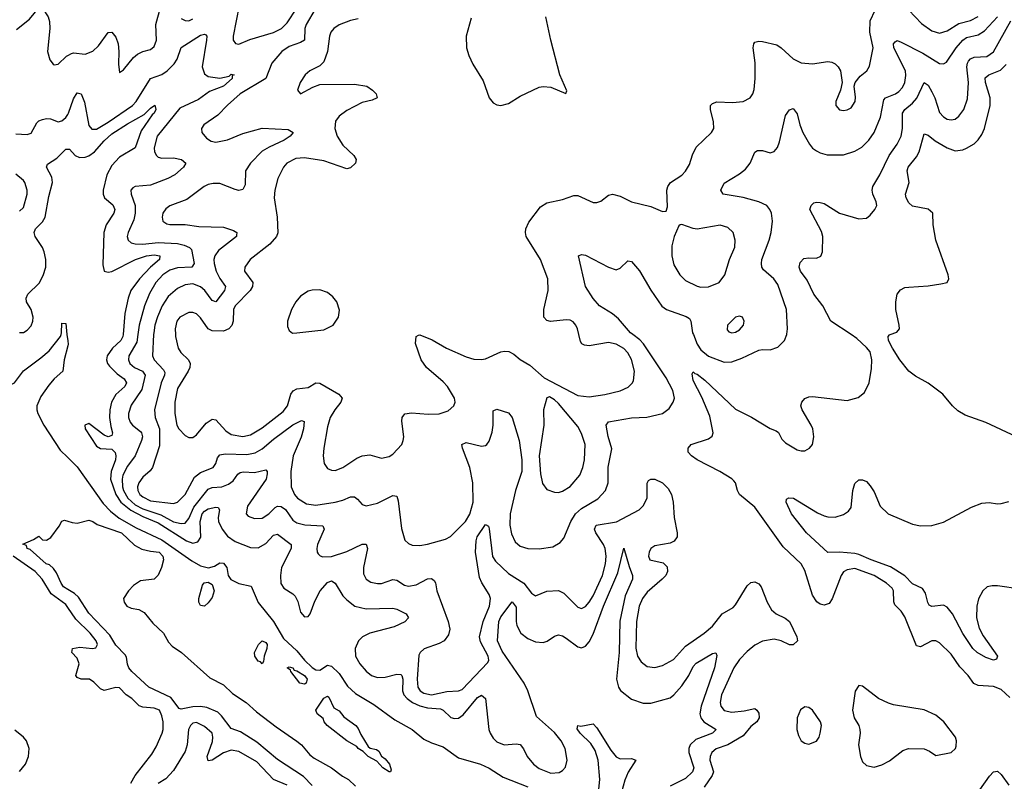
# Model space of a CAD drawing. Header units: inches. Extents: x 1771504 to 1971212, y 471788 to 643615.
# Tile 448 of 587: x 1849751 to 1854866, y 627680 to 631636. Entities that reach past the tile are written whole.
import ezdxf

# ---------------------------------------------------------------- set-up
doc = ezdxf.new("R2010")
doc.units = ezdxf.units.IN
doc.header["$MEASUREMENT"] = 0
for name, color, linetype in [('B8642', 7, 'Continuous'), ('B8643', 7, 'Continuous'), ('B8652', 7, 'Continuous'), ('B8653', 7, 'Continuous')]:
    doc.layers.add(name, color=color, linetype=linetype)

msp = doc.modelspace()

# ---------------------------------------------------------------- linework, layer by layer
at = {"layer": 'B8642', "color": 5}
for points, elevation in [([(1849317.7, 630000), (1849330, 629986), (1849390.1, 629930.1), (1849570, 629804.2), (1849620.8, 629760.8), (1849670, 629734.8), (1849690, 629733.5), (1849723.5, 629750), (1849770, 629812.7), (1849861.3, 629878.7), (1849904.5, 629915.5), (1849962.9, 629990), (1849965.4, 630000)], 280), ([(1849996.4, 630000), (1850000, 629968)], 280), ([(1850000, 629942.2), (1849981.5, 629870), (1849975.2, 629810), (1849929, 629771), (1849902, 629738), (1849860.7, 629679.3), (1849839, 629630), (1849839.1, 629610), (1849845.5, 629590), (1849875.9, 629530), (1849960.4, 629400.4), (1850000, 629361.8)], 280), ([(1850000, 628677.3), (1849979.1, 628690), (1849965.3, 628710), (1849942.7, 628762.7), (1849925.7, 628785.7), (1849904.7, 628804.7), (1849887.6, 628810), (1849804.9, 628884.9), (1849789.5, 628890), (1849785.6, 628905.6), (1849767.3, 628912.7), (1849823.1, 628936.9), (1849850, 628954), (1849870, 628934), (1849890, 628932), (1849912.9, 628947.1), (1849955.5, 629004.5), (1849970, 629031.3), (1849983.2, 629036.8), (1850000, 629031.3)], 260), ([(1850000, 628583.3), (1849990, 628597.8), (1849914.6, 628654.6), (1849867.7, 628730), (1849831.5, 628770), (1849715.9, 628850)], 280), ([(1849750, 627731.8), (1849780.4, 627770), (1849796.4, 627810), (1849800.5, 627850), (1849786.6, 627890), (1849771.3, 627910), (1849725.1, 627945.1)], 320)]:
    msp.add_lwpolyline(points, dxfattribs=dict(at, elevation=elevation))
at = {"layer": 'B8643', "color": 5}
for points, elevation in [([(1849734.9, 631585.1), (1849801.6, 631638.4), (1849850, 631698), (1849870, 631696), (1849898.2, 631650), (1849905.6, 631625.6), (1849908.1, 631590), (1849894.9, 631470), (1849906.7, 631426.7), (1849924.4, 631404.4), (1849930, 631400.7), (1849950, 631404), (1849994.2, 631445.8), (1850000, 631449.1)], 360), ([(1849730, 631042.8), (1849790, 631039), (1849810, 631047), (1849839.2, 631100.8), (1849849.9, 631110.1), (1849870, 631117.4), (1849890, 631122), (1849910, 631120.2), (1849950, 631105.8), (1849970, 631111.1), (1849990, 631128.4), (1850000, 631144)], 340), ([(1849750, 630011.8), (1849770, 630011.8), (1849790, 630022.7), (1849810, 630045.2), (1849819.3, 630070), (1849821.2, 630090), (1849810, 630129.7), (1849786.5, 630170), (1849784.2, 630190), (1849793, 630210), (1849852.2, 630267.8), (1849872.4, 630307.6), (1849886, 630350), (1849887, 630390), (1849878.5, 630430), (1849870, 630451.9), (1849831.9, 630510), (1849825.9, 630530), (1849832.8, 630550), (1849870, 630585), (1849883.4, 630610), (1849901.8, 630718.2), (1849920.7, 630790), (1849917.4, 630817.4), (1849889.8, 630870), (1849894.6, 630885.4), (1849943.8, 630916.2), (1849990, 630963.2), (1850000, 630963)], 320), ([(1849750, 630640.7), (1849770, 630661), (1849789.3, 630729.3), (1849789.5, 630750), (1849778, 630790), (1849770, 630800.7), (1849730, 630833.3)], 340), ([(1849965.4, 630000), (1849968, 630010), (1849970, 630058.8), (1849990, 630058), (1849996.4, 630000)], 280)]:
    msp.add_lwpolyline(points, dxfattribs=dict(at, elevation=elevation))
at = {"layer": 'B8652', "color": 5}
for points, elevation in [([(1850287.8, 630000), (1850287, 629990), (1850275.9, 629970), (1850233.4, 629930), (1850205.1, 629890), (1850201.1, 629870), (1850206.9, 629850), (1850216.4, 629836.4), (1850256.5, 629796.5), (1850293.9, 629770), (1850306.1, 629750), (1850297, 629730), (1850250.4, 629689.6), (1850227.2, 629650), (1850219.2, 629610), (1850218.1, 629570), (1850223.4, 629523.4), (1850233.6, 629490), (1850230, 629477), (1850210, 629469.8), (1850190, 629478.5), (1850110, 629538), (1850088.8, 629530), (1850090.4, 629510), (1850150, 629420.2), (1850170, 629407.9), (1850230, 629404.8), (1850247.4, 629387.4), (1850251, 629370), (1850247.6, 629350), (1850226.3, 629290), (1850222.3, 629250), (1850249.4, 629170), (1850276.2, 629130), (1850327.8, 629087.8), (1850390, 629055), (1850470, 629023), (1850616.8, 628930), (1850650, 628917.1), (1850675.7, 628924.3), (1850692.3, 628947.7), (1850687.7, 629030), (1850699.2, 629070), (1850710, 629083.6), (1850730, 629095.5), (1850770, 629104.7), (1850782.4, 629102.4), (1850788, 629090), (1850781, 629050), (1850784.3, 629030), (1850802.9, 628990), (1850830, 628952.7), (1850870, 628925.2), (1850950, 628894.8), (1850990, 628892.2), (1851030, 628915.1), (1851070, 628958), (1851090, 628963.7), (1851161.9, 628910), (1851160.9, 628890), (1851111.7, 628790), (1851105.8, 628750), (1851107.9, 628707.9), (1851122.7, 628682.7), (1851170, 628654.3), (1851182, 628642), (1851194.9, 628614.9), (1851210, 628558.4), (1851230, 628534.6), (1851250, 628536.5), (1851260.4, 628550), (1851283.9, 628616.1), (1851311.6, 628670), (1851350, 628712.5), (1851370, 628721.9), (1851390, 628710.2), (1851430, 628643.2), (1851450, 628622), (1851492.6, 628590), (1851550, 628575.5), (1851690, 628578.7), (1851710, 628574), (1851759, 628550), (1851771.5, 628530), (1851751.8, 628508.2), (1851696.7, 628483.3), (1851570, 628449.2), (1851531.3, 628430), (1851510.1, 628409.9), (1851493.4, 628370), (1851496, 628330), (1851518.3, 628290), (1851550, 628252.7), (1851577.6, 628230), (1851610, 628219.2), (1851650, 628221.8), (1851710, 628237), (1851730, 628234.6), (1851735.6, 628230), (1851741.3, 628210), (1851739.3, 628150), (1851746.4, 628130), (1851763.1, 628110), (1851791.4, 628090), (1851830, 628072.2), (1851870, 628062.7), (1851936.3, 628056.3), (1851950.1, 628050.1), (1851990, 628011.8), (1852010, 628006.2), (1852030, 628008.8), (1852055.1, 628024.9), (1852130, 628115), (1852150, 628128.3), (1852171.2, 628110), (1852188.7, 627950), (1852194.6, 627930), (1852210, 627903.7), (1852230, 627885.1), (1852268.5, 627870), (1852330, 627874.4), (1852351.4, 627871.4), (1852368.5, 627848.5), (1852387, 627810), (1852420.8, 627770), (1852450, 627747.4), (1852510, 627722.9), (1852553.4, 627726.6), (1852570, 627736), (1852586.3, 627753.7), (1852595, 627790), (1852585.5, 627850), (1852563.9, 627890), (1852530, 627933.4), (1852436.2, 628016.2), (1852391.5, 628150), (1852371.7, 628190), (1852257, 628357), (1852233.7, 628410), (1852240.4, 628510), (1852250, 628533.9), (1852310, 628612.6), (1852330, 628584.9), (1852329.3, 628510), (1852334, 628490), (1852354.8, 628450), (1852390, 628422.1), (1852430, 628404), (1852470, 628401.5), (1852491.3, 628408.7), (1852530, 628434), (1852550, 628440.3), (1852570, 628435.5), (1852590, 628423.5), (1852650, 628379.2), (1852670, 628373.2), (1852690, 628381.6), (1852710, 628404.9), (1852730, 628444.9), (1852784.6, 628590), (1852857.5, 628762.5), (1852890, 628890.7), (1852916.4, 628796.4), (1852934.9, 628750), (1852935.1, 628730), (1852896.7, 628643.3), (1852868.4, 628511.6), (1852864.7, 628350), (1852851.2, 628211.2), (1852861.2, 628170), (1852871.8, 628151.8), (1852930, 628106.9), (1852990, 628086.9), (1853030, 628086.2), (1853130, 628114.6), (1853150, 628128.7), (1853190, 628176.6), (1853226.7, 628230), (1853250, 628276.3), (1853265.4, 628294.6), (1853350, 628343.6), (1853367.3, 628347.3), (1853373, 628333), (1853359.9, 628270), (1853291.3, 628070), (1853285.1, 628030), (1853289.1, 628010), (1853304.5, 627990), (1853368.8, 627950), (1853350.3, 627930), (1853263, 627897), (1853234.2, 627870), (1853227, 627850), (1853226.8, 627830), (1853252.4, 627750), (1853246.1, 627730), (1853210, 627694.7), (1853130, 627654.7)], 320), ([(1850365, 630000), (1850359.8, 629960.2), (1850318.4, 629890), (1850316, 629870), (1850322.1, 629850), (1850347.2, 629830), (1850389.4, 629810), (1850402.9, 629790), (1850384.7, 629715.3), (1850330, 629633.1), (1850316.4, 629590), (1850316.1, 629570), (1850324.8, 629544.8), (1850336.3, 629530), (1850377.7, 629497.7), (1850383.9, 629490), (1850388, 629470), (1850384.3, 629450), (1850350.1, 629370), (1850310, 629317.2), (1850286, 629270), (1850282.2, 629250), (1850285.3, 629210), (1850290.4, 629190), (1850312.5, 629150), (1850350, 629116.3), (1850390, 629094.7), (1850484.5, 629064.5), (1850550, 629027), (1850590, 629019.4), (1850610, 629021.6), (1850630, 629045.6), (1850656.1, 629103.9), (1850730, 629197.8), (1850750, 629206.6), (1850800.5, 629210), (1850835.8, 629224.2), (1850859.1, 629240.9), (1850884.8, 629275.2), (1850896.6, 629283.4), (1850913, 629287), (1850970, 629284.5), (1851030, 629297.8), (1851036.2, 629290), (1851037.1, 629277.1), (1851030.6, 629250), (1850934.5, 629110), (1850927.2, 629070), (1850937.8, 629057.8), (1850970, 629044.7), (1851010, 629047.3), (1851045.5, 629070), (1851078, 629102), (1851090, 629108.9), (1851110, 629106.8), (1851131.1, 629091.1), (1851170, 629036.1), (1851190, 629021.9), (1851231.6, 629011.6), (1851326.3, 629006.3), (1851332.9, 628990), (1851298, 628910), (1851294.3, 628890), (1851295.8, 628870), (1851301.6, 628861.6), (1851311.6, 628851.6), (1851326.1, 628846.1), (1851370, 628847.8), (1851450, 628873.9), (1851530, 628911.9), (1851551.1, 628911.1), (1851556.9, 628890), (1851537.7, 628790), (1851537.5, 628757.5), (1851550.2, 628730.2), (1851575.3, 628715.3), (1851610, 628707.1), (1851630, 628708.3), (1851690, 628728.5), (1851710, 628724.1), (1851750, 628699.3), (1851770, 628694), (1851810, 628700.7), (1851870, 628731.2), (1851890, 628733.8), (1851903.5, 628723.5), (1851910.8, 628710.8), (1851918.6, 628670), (1851976.9, 628510), (1851984.7, 628470), (1851978.3, 628441.7), (1851955.6, 628410), (1851930, 628395.9), (1851851.6, 628368.4), (1851831.6, 628350), (1851825.2, 628334.8), (1851815.9, 628210), (1851819.3, 628170), (1851830.9, 628150.9), (1851850, 628138.8), (1851890, 628130.1), (1851970, 628147.1), (1852030, 628150.2), (1852050, 628156.8), (1852183.5, 628296.5), (1852187.6, 628310), (1852184.1, 628330), (1852144.9, 628404.9), (1852139.9, 628430), (1852159.2, 628510), (1852192.2, 628590), (1852196.1, 628630), (1852190, 628651.1), (1852151.5, 628711.5), (1852139.6, 628739.6), (1852119.6, 628870), (1852122.6, 628930), (1852128.1, 628950), (1852170, 629014.4), (1852186.2, 629006.2), (1852190, 628992), (1852207.5, 628847.4), (1852223, 628823), (1852290, 628759.8), (1852369.7, 628709.7), (1852410, 628658), (1852430, 628643.1), (1852490, 628667.3), (1852550, 628671.3), (1852577.3, 628657.3), (1852650, 628584.2), (1852670, 628577.4), (1852690, 628587.8), (1852710, 628610.3), (1852730, 628644), (1852778.4, 628750), (1852794.6, 628810), (1852797.8, 628850), (1852791.7, 628890), (1852783.8, 628910), (1852744.5, 628970), (1852737.8, 628990), (1852746.4, 629010), (1852851.8, 629028.2), (1852968.3, 629090), (1852990, 629110.3), (1853010.7, 629150), (1853011.1, 629228.9), (1853017.7, 629242.3), (1853029.8, 629250.2), (1853050, 629248.9), (1853090, 629230.3), (1853120.5, 629200.5), (1853137.1, 629170), (1853145.9, 629130), (1853151.7, 629050), (1853167.1, 628970), (1853166.5, 628950), (1853151.7, 628928.3), (1853130, 628917.6), (1853050, 628903.5), (1853030.4, 628890), (1853020.2, 628870), (1853016.9, 628850), (1853024.9, 628830), (1853094.2, 628814.2), (1853113.8, 628793.8), (1853116.5, 628770), (1853108, 628750), (1853089.2, 628730), (1853010, 628662.8), (1852986.8, 628630), (1852969.5, 628590), (1852954.5, 628510), (1852951.9, 628371.9), (1852960.6, 628330), (1852980.1, 628300.1), (1853010, 628276.5), (1853050, 628271.1), (1853090, 628282.2), (1853146.9, 628313.1), (1853210, 628382.2), (1853307.4, 628450), (1853350, 628486.4), (1853400.4, 628550), (1853457, 628583), (1853470, 628596.9), (1853530, 628696.1), (1853550, 628713.6), (1853570, 628716.9), (1853590, 628706), (1853603.2, 628690), (1853634.2, 628610), (1853657.3, 628570), (1853680.9, 628550), (1853727.5, 628527.5), (1853750.1, 628510.1), (1853788.9, 628430), (1853792.4, 628410), (1853770, 628388.3), (1853750, 628389.7), (1853707.6, 628410), (1853670, 628418.9), (1853610, 628407.9), (1853570, 628387.1), (1853530, 628354.7), (1853490, 628312.3), (1853461.1, 628270), (1853396.8, 628130), (1853390.2, 628090.2), (1853393.8, 628070), (1853410, 628048.6), (1853450, 628039.8), (1853514.1, 628045.9), (1853570, 628058.9), (1853581.3, 628050), (1853590, 628034.4), (1853592.7, 628010), (1853581.2, 627990), (1853550, 627965.2), (1853510, 627917.3), (1853430.6, 627869.4), (1853370, 627849.1), (1853346.2, 627830), (1853338, 627810), (1853336.6, 627790), (1853354.5, 627730), (1853348.9, 627710), (1853307.1, 627650)], 340), ([(1850446.5, 630000), (1850441.5, 629890), (1850448.9, 629870), (1850498, 629818), (1850503.9, 629803.9), (1850503.6, 629790), (1850486.1, 629750), (1850450.7, 629610), (1850454.8, 629570), (1850476.6, 629510), (1850477, 629423), (1850440.4, 629310), (1850428, 629292), (1850390, 629259.3), (1850370, 629230.9), (1850363.1, 629210), (1850364, 629190), (1850375.5, 629170), (1850390, 629157.2), (1850430, 629137.2), (1850550, 629123.9), (1850570, 629129.3), (1850611.1, 629170), (1850659.7, 629260.3), (1850690, 629283.6), (1850755.5, 629310), (1850769.9, 629330), (1850779.2, 629360.8), (1850790, 629376.3), (1850818.7, 629381.3), (1850930, 629377.7), (1850974.5, 629385.5), (1851010, 629406.2), (1851070, 629456.9), (1851170, 629531.2), (1851214.6, 629554.6), (1851228.9, 629548.9), (1851225.8, 629510), (1851212.4, 629467.6), (1851170.7, 629370), (1851159.4, 629290), (1851161.4, 629210), (1851177.8, 629170), (1851194, 629150), (1851241.1, 629121.1), (1851290, 629114.2), (1851390, 629130.7), (1851430, 629140.5), (1851470, 629156.9), (1851490, 629157.8), (1851506.3, 629146.3), (1851530, 629117.6), (1851550, 629110.3), (1851610, 629125.3), (1851690, 629164), (1851710, 629160.4), (1851717.7, 629137.7), (1851733.6, 628993.6), (1851752.2, 628932.2), (1851770, 628915.3), (1851790, 628906.9), (1851830, 628904.3), (1851870, 628911.5), (1851962.6, 628937.4), (1851989.1, 628950.9), (1852066.5, 629030), (1852090, 629067.9), (1852107.2, 629130), (1852105.7, 629230), (1852089.9, 629310), (1852051.1, 629410), (1852048, 629430), (1852070, 629440.3), (1852150, 629421.5), (1852170, 629424.6), (1852176.9, 629430), (1852190, 629446), (1852206, 629494), (1852210.7, 629530), (1852210, 629604.7), (1852230, 629613.1), (1852290, 629594.3), (1852310, 629570.4), (1852345.4, 629450), (1852359.9, 629350), (1852360.1, 629290), (1852327.4, 629190), (1852299.3, 629070), (1852297.2, 629010), (1852305.1, 628965.1), (1852324.7, 628924.7), (1852350, 628901.3), (1852390, 628890.2), (1852450, 628887.1), (1852521.4, 628898.6), (1852558.9, 628921.1), (1852577.3, 628942.7), (1852613.3, 629030), (1852638.8, 629070), (1852670, 629096.8), (1852753.5, 629146.5), (1852794.6, 629190), (1852808.4, 629230), (1852807.8, 629312.2), (1852826.3, 629406.3), (1852808.2, 629471.8), (1852798, 629530), (1852810, 629548), (1852930, 629567.3), (1853008.5, 629571.5), (1853089.8, 629590.2), (1853124.2, 629615.8), (1853145.4, 629650), (1853151.9, 629670), (1853144.8, 629710), (1853110, 629776.1), (1852991.6, 629951.6), (1852972.6, 629972.6), (1852937, 630000)], 360), ([(1850559.3, 630000), (1850559.8, 629990), (1850574.2, 629930), (1850587, 629907), (1850628.3, 629870), (1850637.1, 629850), (1850635.3, 629830), (1850626.6, 629810), (1850570, 629719.7), (1850556.3, 629650), (1850557.4, 629590), (1850567.3, 629530), (1850577.7, 629510), (1850610, 629475.8), (1850630, 629466), (1850650, 629466), (1850670, 629479.5), (1850719.4, 629540.6), (1850750, 629560.2), (1850770, 629558.2), (1850821.1, 629501.1), (1850850, 629481.2), (1850910, 629471.4), (1850950, 629480.1), (1851010, 629516.2), (1851119.9, 629600.1), (1851141.3, 629630), (1851159.6, 629690), (1851171.7, 629708.3), (1851190, 629718.7), (1851250, 629726), (1851290, 629749.4), (1851310, 629748.7), (1851408.9, 629690), (1851425.2, 629670), (1851418.6, 629650), (1851387.3, 629610), (1851363.8, 629570), (1851350, 629521.2), (1851330.3, 629410), (1851327.9, 629370), (1851333.4, 629330), (1851350, 629304.9), (1851370, 629296), (1851390, 629295.3), (1851430, 629309.2), (1851502, 629358), (1851530, 629371.3), (1851570, 629375.5), (1851630, 629358.3), (1851670, 629366.3), (1851690, 629378.7), (1851735.6, 629430), (1851743.6, 629450), (1851746, 629470), (1851735.6, 629550), (1851738.3, 629570), (1851752.1, 629587.9), (1851785.8, 629594.2), (1851873.2, 629586.8), (1851930, 629588.2), (1851976.2, 629603.8), (1852006.3, 629630), (1852013.3, 629650), (1852009.8, 629670), (1851973.3, 629730), (1851950, 629755.5), (1851863.5, 629830), (1851836.2, 629870), (1851806.7, 629953.3), (1851809.8, 629990.2), (1851823.3, 629996.7), (1851830, 629998.4), (1851893.7, 629973.7), (1851968.4, 629930), (1852070, 629885), (1852110, 629872.9), (1852150, 629870.2), (1852170, 629873.8), (1852250, 629910.2), (1852270, 629914.3), (1852291.8, 629911.8), (1852318.2, 629898.2), (1852350, 629870.4), (1852401.7, 629841.7), (1852475.1, 629775.1), (1852650, 629684.6), (1852710, 629677), (1852790, 629688.8), (1852871.1, 629708.9), (1852912.4, 629727.6), (1852932.6, 629747.4), (1852939.2, 629760.8), (1852945.7, 629810), (1852930, 629871.1), (1852910, 629906.2), (1852890, 629927.2), (1852850, 629949.8), (1852810, 629959.8), (1852710, 629941.8), (1852684.6, 629944.6), (1852671.8, 629951.8), (1852664.1, 629964.1), (1852655.8, 630000)], 380), ([(1854895.3, 628115.3), (1854850, 628156.4), (1854810, 628172.8), (1854730, 628178.5), (1854707.9, 628187.9), (1854678.5, 628230), (1854634.3, 628274.3), (1854590, 628340.8), (1854530, 628399.7), (1854510, 628409.7), (1854490, 628409.7), (1854430, 628378.7), (1854410, 628383.7), (1854350, 628535.1), (1854330, 628564), (1854296.9, 628596.9), (1854292.3, 628612.3), (1854290, 628669), (1854282.7, 628682.7), (1854253.7, 628710), (1854190.8, 628750), (1854090, 628785.2), (1854050, 628779), (1854031.5, 628768.5), (1854017.8, 628750), (1853972.6, 628627.4), (1853955.7, 628604.3), (1853930, 628595.3), (1853910, 628600.3), (1853892, 628612), (1853870, 628647.3), (1853830, 628774.5), (1853810.6, 628810.6), (1853717.2, 628897.2), (1853570, 629104.4), (1853491.2, 629170), (1853480.5, 629190), (1853469.7, 629230), (1853460.9, 629240.9), (1853451.2, 629251.2), (1853388, 629290), (1853269.6, 629350), (1853240.5, 629370), (1853224.2, 629390), (1853222.9, 629410), (1853239.3, 629430), (1853330, 629459.3), (1853347.9, 629472.1), (1853353.7, 629490), (1853335.8, 629575.8), (1853295.2, 629675.2), (1853250, 629762), (1853243.8, 629796.2), (1853250, 629806.8), (1853257.6, 629797.6), (1853270, 629795.5), (1853310, 629764.2), (1853470, 629613.8), (1853552.2, 629572.2), (1853650, 629511.7), (1853680.9, 629500.9), (1853692.3, 629492.3), (1853710, 629458), (1853730, 629437.6), (1853790, 629401.6), (1853810, 629396.4), (1853830, 629397.1), (1853854, 629410), (1853869.6, 629430.3), (1853876.9, 629470), (1853871.2, 629510), (1853863.5, 629530), (1853816.3, 629610), (1853809.7, 629630), (1853813.6, 629650), (1853830, 629668.2), (1853850, 629677), (1853870, 629678.9), (1854050, 629658), (1854106.7, 629673.3), (1854140.5, 629699.5), (1854164, 629750), (1854176, 629824), (1854178.3, 629870), (1854169, 629910), (1854150, 629933.8), (1854100.2, 629980.2), (1854070.3, 630000)], 340), ([(1853250.8, 630000), (1853270.1, 629950), (1853290, 629920.6), (1853330, 629888.7), (1853410, 629857.7), (1853450, 629858.5), (1853502.3, 629877.7), (1853590, 629918.9), (1853610, 629923.1), (1853650, 629921.6), (1853690, 629934.9), (1853724.2, 629970), (1853735.6, 630000)], 360), ([(1854929.7, 629470), (1854770, 629543.4), (1854662.4, 629582.4), (1854625, 629605), (1854596.9, 629630), (1854546.3, 629690), (1854470, 629748.5), (1854404.2, 629784.2), (1854371, 629811), (1854322.9, 629870), (1854285, 629930), (1854264.7, 629970), (1854263.6, 629990), (1854270, 629999.1), (1854272.3, 630000)], 320), ([(1850000, 629968), (1850002, 629950), (1850000, 629942.2)], 280), ([(1850000, 629361.8), (1850050, 629313.1), (1850183.8, 629123.8), (1850222.9, 629082.9), (1850266.8, 629046.8), (1850356.5, 628996.5), (1850490, 628934.6), (1850645, 628825), (1850690, 628798.5), (1850731.3, 628788.7), (1850762.6, 628797.4), (1850790, 628815.2), (1850810, 628813.4), (1850826.3, 628790), (1850833.2, 628750), (1850848.5, 628728.5), (1850890, 628707.4), (1850953.4, 628693.4), (1850989.5, 628609.5), (1851070, 628510.1), (1851121.4, 628421.4), (1851190, 628357.5), (1851230, 628308.9), (1851270, 628271), (1851290, 628259.3), (1851310, 628258.2), (1851350, 628284.1), (1851370, 628277.5), (1851410, 628240.7), (1851454.2, 628174.2), (1851496, 628136), (1851590, 628078.8), (1851698.9, 627998.9), (1851790, 627949.4), (1851850, 627899.3), (1851890, 627879.7), (1851950, 627858.6), (1852030, 627802.3), (1852144.9, 627770), (1852190, 627748.4), (1852261.7, 627701.7), (1852390, 627651.4)], 280), ([(1854950, 628678.7), (1854830, 628696), (1854803.9, 628696.1), (1854777.6, 628690), (1854754, 628670), (1854731.8, 628628.2), (1854723.5, 628590), (1854721.9, 628530), (1854736.3, 628476.3), (1854755.7, 628435.7), (1854830.3, 628330), (1854825.5, 628314.5), (1854810, 628308.9), (1854770, 628322.9), (1854726, 628350), (1854703.4, 628370), (1854650, 628447.1), (1854597.2, 628550), (1854570, 628584.1), (1854550, 628594.9), (1854490, 628587.6), (1854475.8, 628595.8), (1854468.3, 628608.3), (1854457.4, 628657.3), (1854441.8, 628681.8), (1854390, 628705.2), (1854350, 628747.5), (1854274.1, 628794.1), (1854173.8, 628830), (1854110, 628858.6), (1854090, 628864.1), (1854009.6, 628870.4), (1853950, 628867.8), (1853838.6, 628970), (1853760.8, 629070), (1853732.7, 629130), (1853734, 629146), (1853747.5, 629152.5), (1853770.6, 629150), (1853895.3, 629075.3), (1853930, 629059.6), (1853950, 629054), (1853987.9, 629052.1), (1854030, 629066.4), (1854057, 629083), (1854070, 629102.8), (1854079.7, 629190), (1854090, 629226.8), (1854110, 629245.5), (1854130, 629246), (1854150, 629237.1), (1854170, 629215.5), (1854190, 629183), (1854222, 629110), (1854262.4, 629070), (1854390, 629015.2), (1854430, 629006.8), (1854490, 629008.4), (1854550, 629026.2), (1854695.6, 629104.4), (1854750, 629124.5), (1854788.1, 629128.1), (1854830, 629120.9), (1854850, 629122.3), (1854890, 629134)], 320), ([(1850000, 629031.3), (1850023.7, 629023.7), (1850050, 629021.3), (1850110, 629035.8), (1850130, 629030.4), (1850154, 629014), (1850280.3, 628970), (1850346.3, 628906.3), (1850386.1, 628886.1), (1850430, 628875), (1850475.6, 628870), (1850495.2, 628850), (1850498.3, 628830), (1850487.9, 628790), (1850469.4, 628750.6), (1850449.3, 628730.7), (1850379, 628721), (1850342.5, 628697.5), (1850315.6, 628670), (1850290.4, 628630), (1850292.7, 628610), (1850308, 628590), (1850330, 628580.3), (1850370, 628573.2), (1850396.5, 628556.5), (1850442.2, 628502.2), (1850497, 628450), (1850523.3, 628403.3), (1850542.2, 628382.2), (1850590.8, 628350), (1850738.2, 628218.2), (1850810, 628181.3), (1850857.1, 628137.1), (1850928.1, 628090), (1850981.2, 628041.2), (1851082.8, 627962.8), (1851190, 627889.6), (1851214.8, 627870), (1851257.7, 627817.7), (1851280.2, 627800.2), (1851371.1, 627751.1), (1851427.9, 627707.9), (1851459.8, 627690), (1851494.9, 627654.9)], 260), ([(1851270, 627658.7), (1851225.3, 627705.3), (1851090, 627793), (1850983.4, 627883.4), (1850897.1, 627937.1), (1850850, 627955.4), (1850800, 628020), (1850779.4, 628039.4), (1850722.8, 628062.8), (1850690, 628068.9), (1850650, 628067.9), (1850590, 628054.5), (1850578.8, 628058.8), (1850536, 628116), (1850421.6, 628170), (1850333.4, 628250), (1850317.4, 628270), (1850310, 628288.2), (1850304.8, 628324.8), (1850297.9, 628337.9), (1850250, 628386.8), (1850219.7, 628439.7), (1850110, 628553.3), (1850056, 628636.1), (1850035.6, 628655.6), (1850000, 628677.3)], 260), ([(1850327.8, 627670), (1850349.8, 627710), (1850437.9, 627822.1), (1850460, 627860), (1850491.1, 627930), (1850496.6, 627950), (1850496.1, 627990), (1850490, 628020.9), (1850476.9, 628050), (1850450, 628060.4), (1850390, 628065.1), (1850372, 628072), (1850334, 628110), (1850304.5, 628130), (1850270, 628166.6), (1850250, 628167.8), (1850190, 628151.5), (1850170, 628161.3), (1850135.6, 628195.6), (1850114, 628210), (1850070, 628210.9), (1850050, 628219.6), (1850042.6, 628230), (1850060.3, 628290), (1850050, 628319.7), (1850020.7, 628350), (1850025.2, 628370), (1850063.6, 628376.4), (1850129.7, 628370.3), (1850146.3, 628373.7), (1850155.1, 628390), (1850147.4, 628410), (1850117, 628450), (1850042.2, 628522.2), (1850000, 628583.3)], 280), ([(1851140.3, 627660.3), (1851069.2, 627689.2), (1850982.2, 627782.2), (1850890, 627835), (1850850, 627842.6), (1850810, 627828.4), (1850750, 627790.8), (1850730, 627786.9), (1850725.4, 627810), (1850752.6, 627887.4), (1850754.3, 627910), (1850749.8, 627930), (1850710, 627965.7), (1850670, 627985.6), (1850650, 627982), (1850638.6, 627970), (1850627.3, 627950), (1850620.5, 627870), (1850610, 627834.7), (1850550, 627736.8), (1850510, 627692.8), (1850470, 627668.6)], 280), ([(1852757.4, 627622.6), (1852765.2, 627690), (1852756.4, 627790), (1852740.8, 627840.8), (1852717.5, 627877.5), (1852662.4, 627930), (1852647.3, 627952.7), (1852649.8, 627970.2), (1852666.9, 627966.9), (1852730, 627979.5), (1852750, 627957.4), (1852822.3, 627842.3), (1852850, 627807.2), (1852870, 627796.6), (1852930, 627798.2), (1852951, 627791), (1852912, 627728), (1852894, 627686), (1852851.3, 627530)], 280), ([(1854710, 627595), (1854790, 627707.8), (1854810, 627728.9), (1854830, 627733.4), (1854850, 627716), (1854890, 627660.7)], 340)]:
    msp.add_lwpolyline(points, dxfattribs=dict(at, elevation=elevation))
for points, elevation in [([(1852503.8, 629676.2), (1852488.9, 629671.1), (1852472.4, 629610), (1852474, 629530), (1852449.5, 629370), (1852457, 629277), (1852466.2, 629226.2), (1852490, 629195.5), (1852530, 629181.7), (1852550, 629180.9), (1852570, 629186.5), (1852610, 629211.6), (1852661.4, 629270), (1852676.2, 629310), (1852684.7, 629350), (1852688.1, 629430), (1852670, 629486), (1852650, 629522.3), (1852550, 629641.7), (1852530, 629662)], 380), ([(1850710, 628589.6), (1850690, 628592.7), (1850681.3, 628610), (1850681.7, 628630), (1850701, 628699), (1850709.3, 628710.7), (1850730, 628714.4), (1850750, 628703.2), (1850761.4, 628670), (1850750, 628635.1), (1850730, 628606.6)], 260), ([(1851010, 628289.8), (1851001, 628301), (1850990, 628304.7), (1850971.5, 628330), (1850969.8, 628350), (1850991.3, 628390), (1851010, 628410.2), (1851030, 628402), (1851037.2, 628390), (1851035.2, 628370), (1851020.3, 628330), (1851017.7, 628302.3)], 260), ([(1851230, 628184.3), (1851205.6, 628190), (1851159.6, 628250), (1851158.3, 628258.3), (1851140.9, 628270), (1851150, 628275.3), (1851170, 628270.2), (1851177.4, 628257.4), (1851190, 628254.5), (1851231.1, 628230), (1851244.4, 628210), (1851238.6, 628190)], 260), ([(1854110, 628178), (1854091.6, 628148.4), (1854078, 628050), (1854086.8, 628010), (1854110.3, 627970.3), (1854115.8, 627950), (1854117, 627930), (1854108.2, 627870), (1854118.3, 627810), (1854130, 627781.6), (1854150, 627763.1), (1854190, 627754.4), (1854230, 627765.7), (1854270, 627786), (1854338.9, 627841.1), (1854368.8, 627851.2), (1854449.2, 627849.2), (1854477.1, 627837.1), (1854510, 627814), (1854589.5, 627830.5), (1854612.7, 627850), (1854616.6, 627863.4), (1854617, 627890), (1854611.8, 627910), (1854551.6, 627990), (1854510, 628023.6), (1854450, 628051.2), (1854290, 628076.9), (1854265.3, 628085.3), (1854213.2, 628110), (1854130, 628175.3)], 360), ([(1851670, 627728.9), (1851637.4, 627750), (1851605.6, 627785.6), (1851561.1, 627810), (1851535.6, 627835.6), (1851509.8, 627850), (1851501.6, 627861.6), (1851450, 627890.9), (1851348.4, 627970), (1851333.3, 627990), (1851327, 628007), (1851297, 628030), (1851288.7, 628050), (1851330, 628112.8), (1851350, 628122.6), (1851356.7, 628116.7), (1851382.3, 628062.3), (1851410, 628046.4), (1851435.3, 628015.3), (1851497.6, 627970), (1851510, 627954.9), (1851522.8, 627922.8), (1851560.9, 627860.9), (1851572.1, 627852.1), (1851605.2, 627845.2), (1851616.7, 627836.7), (1851630.4, 627810.4), (1851650, 627796.3), (1851671.8, 627770), (1851679.9, 627740.1), (1851678, 627730)], 260), ([(1853830, 628066.6), (1853807.6, 628052.4), (1853790.4, 628010), (1853787.6, 627950), (1853797.4, 627917.4), (1853810, 627890.8), (1853830, 627879.1), (1853850, 627873.4), (1853890, 627888.2), (1853903.6, 627910), (1853909.6, 627930), (1853915.6, 627970), (1853911.8, 627990), (1853870, 628049.4), (1853850, 628064.5)], 360)]:
    msp.add_lwpolyline(points, close=True, dxfattribs=dict(at, elevation=elevation))
at = {"layer": 'B8653', "color": 5}
for points, elevation in [([(1850000, 631449.1), (1850019.8, 631460.3), (1850030, 631463.1), (1850090, 631456.9), (1850130, 631472.4), (1850160.9, 631499.1), (1850210, 631568.5), (1850230, 631570.3), (1850250, 631545.5), (1850262.2, 631510), (1850266.4, 631470), (1850264.7, 631404.7), (1850270, 631362), (1850290, 631374.8), (1850341.3, 631438.7), (1850363.2, 631456.8), (1850390, 631470.3), (1850430, 631481.1), (1850450, 631496.3), (1850461, 631530), (1850458.6, 631610), (1850481.7, 631698.2)], 360), ([(1851286.2, 631690), (1851238.4, 631610), (1851232.4, 631590), (1851231.2, 631528.8), (1851210, 631516.8), (1851150, 631496.7), (1851112.9, 631470), (1851060.1, 631410), (1851029.2, 631330), (1850896.9, 631250), (1850830, 631191.6), (1850780.6, 631139.4), (1850708.2, 631090), (1850695.5, 631070), (1850697.1, 631050), (1850720.5, 631020.5), (1850745.1, 631005.1), (1850770, 631000.2), (1850830, 631012), (1850910, 631043.7), (1851010, 631072.3), (1851145.8, 631065.9), (1851170.7, 631050), (1851156.4, 631030), (1851125.3, 631010), (1851046, 630974), (1851010, 630952.1), (1850949.4, 630890), (1850923, 630850), (1850922, 630778), (1850910, 630753), (1850890, 630748.7), (1850870, 630753.5), (1850790, 630784.6), (1850755.4, 630784.6), (1850730, 630779.3), (1850709.2, 630769.2), (1850619, 630701.1), (1850530, 630668.3), (1850510, 630653), (1850494.6, 630630), (1850490.3, 630610), (1850494, 630590), (1850515.5, 630575.5), (1850531.4, 630571.4), (1850610, 630572.7), (1850681.2, 630561.2), (1850810, 630557.9), (1850860.9, 630540.9), (1850878, 630530), (1850877.2, 630517.2), (1850876.5, 630510), (1850783.4, 630436.6), (1850764.8, 630410), (1850759.5, 630390), (1850760.4, 630370), (1850771.5, 630330), (1850790, 630291.8), (1850819.5, 630250), (1850814.5, 630230), (1850770, 630170.8), (1850750, 630177.2), (1850712.7, 630230), (1850690, 630247.8), (1850650, 630263), (1850610, 630259.5), (1850570, 630239.5), (1850521.7, 630198.3), (1850490.6, 630150), (1850467, 630093), (1850453.3, 630050), (1850446.9, 630010), (1850446.5, 630000)], 360), ([(1850890.1, 631710), (1850859.3, 631550), (1850860.2, 631530), (1850871.7, 631511.7), (1850890, 631509.3), (1850946.6, 631533.4), (1851070, 631569.2), (1851110.2, 631589.8), (1851140.5, 631619.5), (1851190, 631695.4)], 360), ([(1852655.8, 630000), (1852648.9, 630030), (1852640.3, 630050), (1852626.7, 630066.7), (1852610, 630075.8), (1852590, 630077.1), (1852508.4, 630068.4), (1852490, 630073.5), (1852473.5, 630090), (1852473.8, 630130), (1852496, 630230), (1852494.4, 630290), (1852455.9, 630390), (1852382.6, 630510), (1852378, 630530), (1852380.4, 630550), (1852395.8, 630584.1), (1852457, 630663), (1852490, 630684.1), (1852570, 630702), (1852630, 630722), (1852650, 630723.2), (1852730, 630687), (1852750, 630686.7), (1852770, 630692.4), (1852810, 630724.2), (1852830, 630729), (1852870, 630719.1), (1852930, 630688.9), (1853030, 630664.6), (1853090, 630639.3), (1853110, 630641), (1853117.1, 630662.9), (1853112.1, 630750), (1853117.2, 630770), (1853131.3, 630790), (1853190, 630827.8), (1853210, 630848.7), (1853230, 630884.4), (1853246.3, 630933.7), (1853265.8, 630974.2), (1853345.1, 631050), (1853356.2, 631070), (1853355.1, 631104.9), (1853339.7, 631170), (1853339.7, 631190), (1853350, 631200.3), (1853371.8, 631208.2), (1853454.3, 631205.7), (1853508.9, 631211.1), (1853545.1, 631230), (1853559.1, 631250), (1853566.3, 631273.7), (1853572.3, 631330), (1853572, 631412), (1853561.5, 631490), (1853564.1, 631510), (1853570, 631518.3), (1853590, 631524.5), (1853610, 631523), (1853685, 631505), (1853707.6, 631490), (1853770, 631432.6), (1853810, 631411.3), (1853870, 631405.6), (1853950, 631418.5), (1853970, 631415.6), (1853986.8, 631406.8), (1854003.8, 631390), (1854014.9, 631370), (1854023.8, 631310), (1854015.5, 631270), (1853990.4, 631210), (1853990.4, 631190), (1854010, 631167.4), (1854030, 631164), (1854050, 631166.7), (1854070, 631178), (1854091.6, 631210), (1854093.2, 631233.2), (1854085.6, 631290), (1854091.2, 631310), (1854117.2, 631342.8), (1854151.5, 631370), (1854165.9, 631394.1), (1854184.1, 631490), (1854166.7, 631570), (1854169.9, 631630), (1854194.9, 631685.1)], 380), ([(1854370, 631685.5), (1854435.1, 631615.1), (1854490, 631577.7), (1854530, 631566), (1854570, 631578.3), (1854630, 631616), (1854690, 631631.9), (1854730, 631651.6)], 380), ([(1851510, 631640.5), (1851470, 631631.1), (1851410.6, 631609.4), (1851383.2, 631590), (1851367.7, 631570), (1851359.4, 631550), (1851349.5, 631470), (1851330, 631416.9), (1851310, 631396.8), (1851258, 631370), (1851233, 631350), (1851208.4, 631310), (1851194.8, 631270), (1851210, 631251), (1851274.3, 631285.7), (1851310, 631298.2), (1851490, 631300.2), (1851553.4, 631290), (1851583.8, 631270), (1851603, 631250), (1851607.3, 631230), (1851582, 631218), (1851530, 631206.2), (1851450, 631163.9), (1851410, 631134.3), (1851391.3, 631108.7), (1851387.1, 631070), (1851399.8, 631030), (1851430, 630983.6), (1851486.3, 630930), (1851498.9, 630910), (1851495.3, 630890), (1851470, 630866.9), (1851450, 630860.4), (1851330, 630902), (1851230, 630917.8), (1851185.8, 630914.2), (1851138.2, 630890), (1851121.8, 630870), (1851091.1, 630810), (1851075.6, 630750), (1851073.4, 630710), (1851087.5, 630610), (1851091.7, 630528.3), (1851084.3, 630510), (1851049.5, 630470), (1850948.9, 630390), (1850919.6, 630350), (1850918.6, 630330), (1850961.2, 630270), (1850960.1, 630250), (1850947.8, 630230), (1850870.5, 630149.5), (1850862, 630130), (1850859.4, 630070), (1850852.7, 630047.3), (1850836.6, 630030), (1850810, 630018.7), (1850750, 630019.4), (1850730, 630030.6), (1850690, 630087.8), (1850670, 630107.8), (1850650, 630115.8), (1850630, 630115.5), (1850582.8, 630090), (1850567.8, 630070), (1850557.9, 630030), (1850559.3, 630000)], 380), ([(1850590, 631642.6), (1850610, 631631.1), (1850630, 631630.2), (1850650, 631639.8)], 360), ([(1852095.8, 631644.2), (1852071, 631550), (1852071.7, 631490), (1852084.4, 631450), (1852105.3, 631405.3), (1852158.6, 631318.6), (1852190.2, 631230.2), (1852210, 631204.4), (1852230, 631193.7), (1852250.3, 631190.3), (1852290, 631200.2), (1852350, 631239.2), (1852450, 631284.7), (1852470, 631289.1), (1852510, 631284.4), (1852587.3, 631252.7), (1852593.6, 631266.4), (1852556.4, 631350), (1852509.9, 631529.9), (1852484.8, 631650)], 420), ([(1853735.6, 630000), (1853736.8, 630003.2), (1853740.3, 630030), (1853735.3, 630130), (1853690, 630259.7), (1853669.2, 630289.2), (1853615.7, 630335.7), (1853606.3, 630350), (1853604.5, 630370), (1853607, 630390), (1853645.2, 630490), (1853655.4, 630530), (1853661.1, 630590), (1853656.5, 630630), (1853648.7, 630650), (1853632.1, 630670), (1853590, 630689.8), (1853510, 630712.2), (1853406, 630730), (1853394, 630750), (1853410, 630787.3), (1853490, 630834.7), (1853521.2, 630858.8), (1853546.2, 630890), (1853570, 630947.3), (1853583.3, 630956.7), (1853610, 630956.5), (1853650, 630944.9), (1853670, 630950.4), (1853687.7, 630972.3), (1853698.1, 631001.9), (1853730, 631138), (1853750, 631168.2), (1853770, 631174.9), (1853790, 631147.3), (1853804, 631090), (1853819.4, 631050), (1853853.2, 630990), (1853870, 630969.2), (1853890, 630954.7), (1853910, 630943.9), (1853945.6, 630934.4), (1854030, 630933.6), (1854090, 630952.3), (1854125.6, 630974.4), (1854162, 631010), (1854189.8, 631050), (1854222.4, 631130), (1854240.6, 631219.4), (1854249.4, 631230.6), (1854300.4, 631250), (1854317.9, 631262.1), (1854336.4, 631283.6), (1854348.8, 631310), (1854354.3, 631345.7), (1854352.4, 631370), (1854292.3, 631490), (1854291.1, 631510), (1854299.5, 631520.5), (1854310, 631526.7), (1854330, 631519.4), (1854442.3, 631462.3), (1854530, 631407.6), (1854550, 631405.8), (1854565.7, 631414.3), (1854616.7, 631490), (1854650.3, 631529.7), (1854670, 631543.3), (1854730, 631557.2), (1854763, 631577), (1854830.9, 631650)], 360), ([(1854070.3, 630000), (1853964.5, 630070), (1853923.5, 630150), (1853877.2, 630210), (1853842.6, 630282.6), (1853808, 630330), (1853799.8, 630350), (1853805.2, 630374.8), (1853824.4, 630395.6), (1853850, 630399.5), (1853890, 630396.5), (1853912.5, 630407.5), (1853921.7, 630430), (1853923.8, 630510), (1853916, 630536), (1853856.2, 630650), (1853862, 630670), (1853876.2, 630683.8), (1853890, 630688), (1853910, 630686.7), (1853930, 630680.3), (1854010.2, 630630.2), (1854110, 630600.8), (1854150, 630604.4), (1854170, 630620.5), (1854193.7, 630650), (1854203.5, 630670), (1854201, 630690), (1854183.1, 630730), (1854180.3, 630750), (1854183.7, 630770), (1854219.8, 630830), (1854268.1, 630930), (1854310.3, 630989.7), (1854329.9, 631030), (1854336.9, 631070), (1854337.1, 631150), (1854348.5, 631170), (1854390, 631202.4), (1854411.7, 631228.3), (1854450, 631308.7), (1854470, 631296.1), (1854490, 631261.3), (1854505.5, 631230), (1854530, 631153.7), (1854550, 631130.3), (1854570, 631119.2), (1854590, 631114.7), (1854610, 631119), (1854630, 631133.7), (1854655.3, 631170), (1854675.1, 631224.9), (1854680.6, 631310), (1854672.2, 631390), (1854674.5, 631410), (1854680.5, 631419.5), (1854690, 631431.5), (1854710, 631440.4), (1854775.6, 631444.4), (1854810, 631467.8), (1854900.9, 631630)], 340), ([(1850000, 631144), (1850003.9, 631150), (1850030, 631223.8), (1850050, 631256.5), (1850070, 631250.4), (1850087.3, 631207.3), (1850110, 631086.4), (1850126.2, 631066.2), (1850150, 631067.5), (1850210, 631103.3), (1850336.6, 631190), (1850355.4, 631210), (1850429.5, 631330.5), (1850490, 631350.1), (1850517.4, 631370), (1850553.5, 631406.5), (1850569.2, 631430), (1850590, 631491.7), (1850690, 631555.5), (1850710, 631560.9), (1850717.5, 631557.5), (1850722.6, 631550), (1850720.7, 631530), (1850697.9, 631390), (1850710, 631354.9), (1850730, 631341.4), (1850790, 631332.3), (1850838.5, 631341.5), (1850850, 631352.1), (1850864.7, 631350), (1850854.6, 631345.4), (1850854.2, 631330), (1850810.2, 631290), (1850737.5, 631262.5), (1850679, 631221), (1850583.5, 631176.5), (1850464.8, 631030), (1850450.1, 630970), (1850451.8, 630950), (1850460.7, 630930), (1850470, 630922), (1850490, 630917.1), (1850550, 630918), (1850591.8, 630910), (1850614, 630890), (1850601.1, 630870), (1850556.3, 630830), (1850520.2, 630810), (1850430, 630775.5), (1850351.1, 630768.9), (1850337.8, 630762.2), (1850328.1, 630750), (1850330.2, 630730), (1850350.1, 630670.1), (1850351.3, 630630), (1850343.5, 630596.5), (1850313.6, 630530), (1850309.4, 630510), (1850313.4, 630490), (1850330, 630476.3), (1850351.3, 630471.3), (1850390.6, 630470.6), (1850470, 630478.5), (1850570, 630473.7), (1850604.8, 630464.7), (1850632.9, 630452.9), (1850642.8, 630442.8), (1850657, 630370), (1850644.9, 630350), (1850570, 630346.5), (1850530, 630335.1), (1850494, 630310), (1850458.5, 630270), (1850425.9, 630214.1), (1850399.4, 630150), (1850371.6, 630050), (1850365, 630000)], 340), ([(1854272.3, 630000), (1854307.2, 630012.8), (1854320.9, 630030), (1854320.5, 630050), (1854302.7, 630130), (1854302, 630170), (1854309.7, 630210.3), (1854327.5, 630232.5), (1854350, 630244), (1854370, 630247.3), (1854470, 630253), (1854537, 630263), (1854569, 630271), (1854577.2, 630290), (1854574.5, 630310), (1854511.2, 630490), (1854496.9, 630570), (1854495.1, 630630), (1854470.9, 630650.9), (1854390, 630666.4), (1854370, 630684), (1854355.7, 630710), (1854353.2, 630730), (1854372.5, 630790), (1854362.3, 630850), (1854366, 630870), (1854410, 630923.2), (1854424.6, 630950), (1854450, 631043.1), (1854470, 631035.9), (1854507.3, 631007.3), (1854570, 630969.3), (1854610, 630954.5), (1854650, 630959.3), (1854670, 630967.7), (1854710, 630991), (1854730, 631011.1), (1854750, 631039.1), (1854763.2, 631070), (1854792.4, 631190), (1854792.4, 631230), (1854767.6, 631310), (1854766.9, 631333.1), (1854786.2, 631350), (1854845.7, 631374.3), (1854876.4, 631403.6)], 320), ([(1850000, 630963), (1850010, 630962.8), (1850039.7, 630930), (1850060.6, 630920.6), (1850090, 630920.8), (1850110, 630928.8), (1850139.2, 630950), (1850190, 631007), (1850230, 631042.4), (1850310, 631094.9), (1850397.5, 631142.5), (1850430, 631176.5), (1850452.3, 631192.3), (1850457.3, 631170), (1850450.1, 631150), (1850439, 631141), (1850381.2, 631058.8), (1850350.6, 630969.4), (1850270, 630921.9), (1850230, 630877.9), (1850203.2, 630830), (1850184, 630750), (1850183.7, 630730), (1850191.8, 630710), (1850234.6, 630674.6), (1850245.5, 630650), (1850240.1, 630630), (1850200.7, 630570), (1850187.6, 630530), (1850182.8, 630362.8), (1850190.2, 630330.2), (1850210, 630323.7), (1850230, 630327.3), (1850352.2, 630390), (1850409, 630409), (1850450, 630414.1), (1850478, 630410), (1850477.7, 630390), (1850430, 630349.9), (1850372.4, 630290), (1850327.8, 630230), (1850314, 630190), (1850296.3, 630110), (1850287.8, 630000)], 320), ([(1852937, 630000), (1852923.9, 630010), (1852862.3, 630082.3), (1852830, 630107.9), (1852762.4, 630150), (1852730, 630188.2), (1852689.7, 630250), (1852654, 630410), (1852670, 630415.8), (1852690, 630412.9), (1852810, 630350.2), (1852850, 630337), (1852870, 630346), (1852910, 630383), (1852930, 630379.3), (1852970, 630332.2), (1853030, 630230.3), (1853087.6, 630147.6), (1853110.3, 630130), (1853213.9, 630093.9), (1853230, 630083.1), (1853237.6, 630070), (1853246.9, 630010), (1853250.8, 630000)], 360)]:
    msp.add_lwpolyline(points, dxfattribs=dict(at, elevation=elevation))
for points, elevation in [([(1853190, 630571.6), (1853182, 630570), (1853175.3, 630564.7), (1853150.3, 630509.7), (1853139.4, 630460.6), (1853138.5, 630410), (1853150, 630362), (1853180.9, 630310), (1853210, 630281.5), (1853270, 630251.4), (1853290, 630247.1), (1853330, 630248.1), (1853385.6, 630270), (1853414.7, 630310), (1853438, 630390), (1853465.7, 630454.3), (1853468.6, 630490), (1853458.3, 630530), (1853430, 630555.6), (1853390, 630568.6), (1853270, 630548.3), (1853250, 630550.9)], 380), ([(1851310, 630232.8), (1851270, 630231.1), (1851250, 630225.4), (1851210, 630199.7), (1851186, 630170), (1851163.1, 630130), (1851142.4, 630070), (1851142.4, 630042.4), (1851150, 630021), (1851168.5, 630008.5), (1851190, 630008.8), (1851330, 630025.8), (1851378.7, 630050), (1851407.8, 630090), (1851412.7, 630127.3), (1851398, 630170), (1851377, 630197), (1851350, 630218.7)], 420), ([(1853490, 630096.3), (1853470, 630091.2), (1853428.9, 630050), (1853425.7, 630025.7), (1853435.1, 630015.1), (1853450, 630009.2), (1853470, 630013.4), (1853490, 630025.3), (1853511, 630050), (1853515.4, 630070), (1853505.2, 630090)], 380)]:
    msp.add_lwpolyline(points, close=True, dxfattribs=dict(at, elevation=elevation))

doc.saveas('drawing.dxf')
